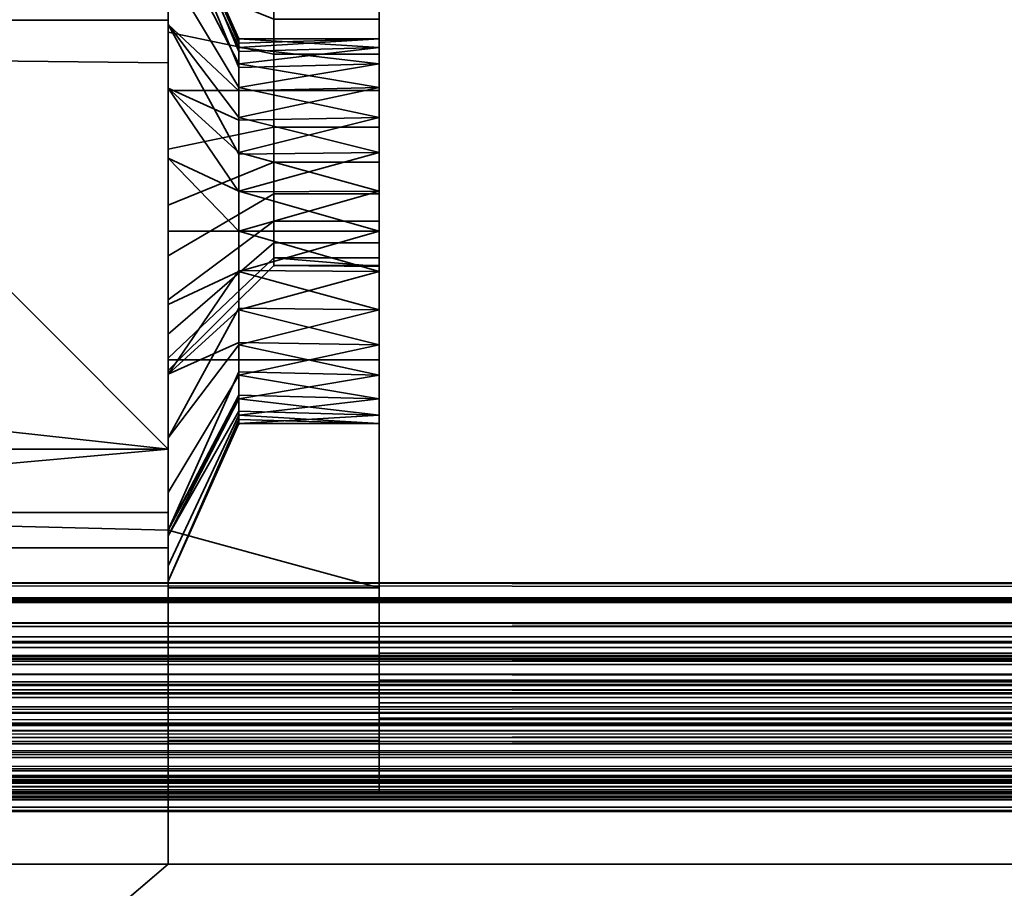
# Model space of a CAD drawing. Header units: millimetres. Extents: x -490 to 6690, y -115 to 132.
# Tile 669 of 1031: x 4039 to 4053, y -26 to -14. Entities that reach past the tile are written whole.
import ezdxf

# ---------------------------------------------------------------- set-up
doc = ezdxf.new("R2010")
doc.units = ezdxf.units.MM
doc.layers.add('152', color=7, linetype='Continuous', true_color=0xffffff)

# ---------------------------------------------------------------- blocks, each defined once
blk = doc.blocks.new('UG_SURFACE_241')
at = {"layer": '152', "color": 252, "linetype": 'Continuous', "lineweight": 35}
for points in [[(4041, -26, 2017), (4959, -26, 2017), (4959, 0, 2017), (4041, 0, 2017)], [(4041, 0, 2017), (4041, -9, 1140.5), (4041, -14.604, 1140.595), (4041, -20.1, 1142)], [(4041, 0, 2), (4041, -14, 1035), (4041, -14, 1065), (4041, -9, 1116.5)], [(4041, -20.1, 1142), (4041, -21.5, 1142), (4041, -26, 2017), (4041, 0, 2017)], [(4041, -21, 1035), (4041, 0, 2), (4041, -26)], [(4041, 0, 2), (4041, -21, 1035), (4041, -14, 1035)], [(4041, 0, 2), (4041, -2), (4041, -26)], [(4041, -26), (4041, -2), (4959, -2), (4959, -26)], [(4041, -9, 1116.5), (4041, -14.604, 1116.405), (4035.455, -14.545, 1115.886)], [(4035.455, -14.545, 1141.114), (4041, -9, 1140.5), (4041, -9, 1116.5), (4035.455, -14.545, 1115.886)], [(4035.455, -14.545, 1141.114), (4041, -14.604, 1140.595), (4041, -9, 1140.5)], [(4041, -20.1, 1115), (4041, -14.604, 1116.405), (4041, -9, 1116.5), (4041, -14, 1065)], [(4041, -21, 1035), (4021, -21, 1035), (4021, -14, 1035), (4041, -14, 1035)], [(4041, -14, 1035), (4021, -14, 1035), (4021, -14, 1065), (4041, -14, 1065)], [(4041, -14, 1065), (4021, -14, 1065), (4021, -21, 1065), (4041, -21, 1065)], [(4041, -14, 1065), (4041, -21, 1065), (4041, -21.5, 1115), (4041, -20.1, 1115)], [(4031, -19, 1115.393), (4035.455, -14.545, 1115.886), (4041, -20.1, 1115)], [(4041, -20.1, 1142), (4035.455, -14.545, 1141.114), (4031, -19, 1141.607)], [(4035.455, -14.545, 1115.886), (4041, -14.604, 1116.405), (4041, -20.1, 1115)], [(4041, -20.1, 1142), (4041, -14.604, 1140.595), (4035.455, -14.545, 1141.114)], [(4041, -20.1, 1115), (4031, -20.1, 1115), (4031, -19, 1115.393)], [(4031, -19, 1141.607), (4031, -20.1, 1142), (4041, -20.1, 1142)], [(4041, -20.1, 1115), (4041, -21.5, 1115), (4031.5, -21.5, 1115), (4031, -21, 1115)], [(4031, -21, 1115), (4031, -20.1, 1115), (4041, -20.1, 1115)], [(4041, -20.1, 1142), (4031, -20.1, 1142), (4031, -21, 1142)], [(4031, -21, 1142), (4031.5, -21.5, 1142), (4041, -21.5, 1142), (4041, -20.1, 1142)], [(4041, -21, 1065), (4021, -21, 1065), (4021, -21, 1035), (4041, -21, 1035)], [(4041, -21.5, 1115), (4041, -21, 1065), (4041, -21, 1035), (4041, -26)], [(4031.5, -21.5, 1142), (4031.5, -21.5, 1115), (4041, -21.5, 1115), (4041, -21.5, 1142)], [(4041, -26), (4041, -26, 2017), (4041, -21.5, 1142), (4041, -21.5, 1115)], [(4028, -26, 2030), (4972, -26, 2030), (4959, -26, 2017), (4041, -26, 2017)], [(4041, -26, 2017), (4041, -26), (4028, -26), (4028, -26, 2030)], [(4028, -37.1), (4028, -26), (4041, -26)], [(4041, -26), (4959, -26), (4028, -37.1)], [(4959, -26), (4972, -26), (4972, -37.1), (4028, -37.1)], [(4972, -39.1, 2030), (4972, -26, 2030), (4028, -26, 2030), (4028, -39.1, 2030)]]:
    blk.add_3dface(points, dxfattribs=at)
blk = doc.blocks.new('UG_SURFACE_242')
at = {"layer": '152', "color": 252, "linetype": 'Continuous', "lineweight": 35}
for points in [[(4041, -14, 1035), (4041, -5, 977), (4041, -12.027, 1012.523)], [(4041, -5, 977), (4041, -14.966, 1007.432), (4041, -13.284, 1008.654)], [(4041, -14.966, 1007.432), (4041, -5, 977), (4041, -11.536, 981.5), (4041, -12.649, 982.736)], [(4041, -21.25, 1090), (4041, -5, 1090), (4041, -14, 1065), (4041, -21, 1065)], [(4041, -5, 1090), (4041, -21.25, 1090), (4041, -20.1, 1115), (4041, -14.604, 1116.405)], [(4041, -14.604, 1116.405), (4041, -9, 1116.5), (4041, -5, 1090)], [(4041, -14, 1035), (4041, -14, 1065), (4041, -5, 1090), (4041, -5, 977)], [(4041, -12.649, 1192.736), (4041, -14.168, 1193.413), (4041, -11.173, 1201.239), (4041, -7.929, 1199.071)], [(4044, -14.48, 1191.945), (4044, -13.531, 1191.523), (4044, -7.929, 1199.071), (4044, -11.173, 1201.239)], [(4041, -9, 1116.5), (4041, -14.604, 1116.405), (4035.455, -14.545, 1115.886)], [(4035.455, -14.545, 1141.114), (4041, -14.604, 1140.595), (4041, -9, 1140.5)], [(4035.455, -14.545, 1141.114), (4041, -9, 1140.5), (4041, -9, 1116.5), (4035.455, -14.545, 1115.886)], [(4041, -15, 1185.5), (4041, -13.373, 1185.846), (4041, -9, 1140.5), (4041, -14.604, 1140.595)], [(4044, -13.983, 1187.216), (4044, -15, 1187), (4044, -23, 1154), (4044, -10.5, 1154)], [(4044, -10.5, 1004), (4044, -14.48, 981.945), (4044, -13.531, 981.523)], [(4044, -15.52, 981.945), (4044, -14.48, 981.945), (4044, -10.5, 1004), (4044, -23, 1004)], [(4044, -10.5, 1004), (4113, -10.5, 1004), (4113, -23, 1004), (4044, -23, 1004)], [(4113, -10.5, 1154), (4044, -10.5, 1154), (4044, -23, 1154), (4113, -23, 1154)], [(4044, -23, 1005), (4112.586, -23, 1005), (4112.586, -10.5, 1005), (4044, -10.5, 1005)], [(4112.586, -23, 1153), (4044, -23, 1153), (4044, -10.5, 1153), (4112.586, -10.5, 1153)], [(4044, -10.5, 1005), (4044, -14.385, 1012.85), (4044, -14.265, 1011.713)], [(4044, -10.5, 1153), (4044, -14.956, 1013.84), (4044, -14.385, 1012.85)], [(4044, -10.5, 1005), (4044, -14.618, 1010.625), (4044, -15.384, 1009.775)], [(4044, -14.385, 1012.85), (4044, -10.5, 1005), (4044, -10.5, 1153)], [(4044, -14.265, 1011.713), (4044, -14.618, 1010.625), (4044, -10.5, 1005)], [(4044, -10.5, 1153), (4044, -23, 1153), (4044, -17, 1014.75), (4044, -15.881, 1014.512)], [(4044, -15.881, 1014.512), (4044, -14.956, 1013.84), (4044, -10.5, 1153)], [(4044, -23, 1005), (4044, -10.5, 1005), (4044, -16.428, 1009.31), (4044, -17.572, 1009.31)], [(4044, -15.384, 1009.775), (4044, -16.428, 1009.31), (4044, -10.5, 1005)], [(4041, -15, 1202), (4044, -15, 1202), (4044, -11.173, 1201.239), (4041, -11.173, 1201.239)], [(4041, -11.173, 967.761), (4044, -11.173, 967.761), (4044, -15, 967), (4041, -15, 967)], [(4041, -15, 975.5), (4041, -13.373, 975.846), (4041, -11.173, 967.761), (4041, -15, 967)], [(4041, -15, 1202), (4041, -11.173, 1201.239), (4041, -14.168, 1193.413)], [(4044, -14.48, 1191.945), (4044, -11.173, 1201.239), (4044, -15, 1202)], [(4044, -13.983, 977.216), (4044, -15, 977), (4044, -15, 967), (4044, -11.173, 967.761)], [(4041, -12.027, 1012.523), (4042.002, -14.265, 1012.287), (4042.002, -14.442, 1012.831)], [(4041, -12.027, 1012.523), (4041, -12.245, 1010.455), (4042.002, -14.385, 1011.15), (4042.002, -14.325, 1011.719)], [(4042.002, -14.325, 1011.719), (4042.002, -14.265, 1012.287), (4041, -12.027, 1012.523)], [(4042.002, -14.442, 1012.831), (4042.002, -14.618, 1013.375), (4041, -12.67, 1014.5), (4041, -12.027, 1012.523)], [(4041, -12.027, 1012.523), (4041, -12.67, 1014.5), (4041, -14, 1035)], [(4041, -12.245, 1010.455), (4041, -13.284, 1008.654), (4042.002, -14.956, 1010.16), (4042.002, -14.67, 1010.655)], [(4042.002, -14.67, 1010.655), (4042.002, -14.385, 1011.15), (4041, -12.245, 1010.455)], [(4042.5, -13.531, 981.523), (4042.5, -14.48, 981.945), (4041, -14.168, 983.413), (4041, -12.649, 982.736)], [(4042.5, -13.531, 1191.523), (4042.5, -14.48, 1191.945), (4041, -14.168, 1193.413), (4041, -12.649, 1192.736)], [(4041, -12.649, 982.736), (4041, -14.168, 983.413), (4041, -17, 1007), (4041, -14.966, 1007.432)], [(4041, -14.061, 1016.045), (4041, -12.67, 1014.5), (4042.002, -14.618, 1013.375), (4042.002, -15.001, 1013.8)], [(4041, -14, 1035), (4041, -12.67, 1014.5), (4041, -14.061, 1016.045)], [(4042.002, -15.419, 1009.824), (4042.002, -14.956, 1010.16), (4041, -13.284, 1008.654), (4041, -14.966, 1007.432)], [(4042.5, -15, 977), (4042.5, -13.983, 977.216), (4041, -13.373, 975.846), (4041, -15, 975.5)], [(4042.5, -15, 1187), (4042.5, -13.983, 1187.216), (4041, -13.373, 1185.846), (4041, -15, 1185.5)], [(4042.5, -13.531, 981.523), (4044, -13.531, 981.523), (4044, -14.48, 981.945), (4042.5, -14.48, 981.945)], [(4042.5, -13.531, 1191.523), (4044, -13.531, 1191.523), (4044, -14.48, 1191.945), (4042.5, -14.48, 1191.945)], [(4042.5, -15, 977), (4044, -15, 977), (4044, -13.983, 977.216), (4042.5, -13.983, 977.216)], [(4042.5, -15, 1187), (4044, -15, 1187), (4044, -13.983, 1187.216), (4042.5, -13.983, 1187.216)], [(4041, -14, 1035), (4021, -14, 1035), (4021, -14, 1065), (4041, -14, 1065)], [(4041, -21, 1035), (4021, -21, 1035), (4021, -14, 1035), (4041, -14, 1035)], [(4041, -14, 1065), (4021, -14, 1065), (4021, -21, 1065), (4041, -21, 1065)], [(4041, -14.061, 1016.045), (4041, -15.96, 1016.891), (4041, -14, 1035)], [(4041, -15.96, 1016.891), (4041, -18.04, 1016.891), (4041, -21, 1035), (4041, -14, 1035)], [(4041, -14.061, 1016.045), (4042.002, -15.384, 1014.225), (4042.002, -15.906, 1014.457)], [(4042.002, -15.001, 1013.8), (4042.002, -15.384, 1014.225), (4041, -14.061, 1016.045)], [(4042.002, -15.906, 1014.457), (4042.002, -16.428, 1014.69), (4041, -15.96, 1016.891), (4041, -14.061, 1016.045)], [(4042.5, -14.48, 981.945), (4042.5, -15.52, 981.945), (4041, -15.832, 983.413), (4041, -14.168, 983.413)], [(4042.5, -14.48, 1191.945), (4042.5, -15.52, 1191.945), (4041, -15.832, 1193.413), (4041, -14.168, 1193.413)], [(4041, -19.034, 1007.432), (4041, -17, 1007), (4041, -14.168, 983.413), (4041, -15.832, 983.413)], [(4041, -14.168, 1193.413), (4041, -15.832, 1193.413), (4041, -18.827, 1201.239), (4041, -15, 1202)], [(4044, -14.265, 1011.713), (4044, -14.385, 1012.85), (4042.002, -14.265, 1012.287)], [(4044, -14.385, 1012.85), (4042.002, -14.442, 1012.831), (4042.002, -14.265, 1012.287)], [(4044, -14.265, 1011.713), (4042.002, -14.325, 1011.719), (4042.002, -14.385, 1011.15)], [(4042.002, -14.385, 1011.15), (4044, -14.618, 1010.625), (4044, -14.265, 1011.713)], [(4042.002, -14.265, 1012.287), (4042.002, -14.325, 1011.719), (4044, -14.265, 1011.713)], [(4042.002, -14.618, 1013.375), (4044, -14.385, 1012.85), (4044, -14.956, 1013.84)], [(4042.002, -14.385, 1011.15), (4042.002, -14.67, 1010.655), (4044, -14.618, 1010.625)], [(4042.002, -14.618, 1013.375), (4042.002, -14.442, 1012.831), (4044, -14.385, 1012.85)], [(4031, -19, 1115.393), (4035.455, -14.545, 1115.886), (4041, -20.1, 1115)], [(4041, -20.1, 1142), (4035.455, -14.545, 1141.114), (4031, -19, 1141.607)], [(4035.455, -14.545, 1115.886), (4041, -14.604, 1116.405), (4041, -20.1, 1115)], [(4041, -20.1, 1142), (4041, -14.604, 1140.595), (4035.455, -14.545, 1141.114)], [(4042.5, -14.48, 981.945), (4044, -14.48, 981.945), (4044, -15.52, 981.945), (4042.5, -15.52, 981.945)], [(4042.5, -14.48, 1191.945), (4044, -14.48, 1191.945), (4044, -15.52, 1191.945), (4042.5, -15.52, 1191.945)], [(4044, -15, 1202), (4044, -18.827, 1201.239), (4044, -15.52, 1191.945), (4044, -14.48, 1191.945)], [(4041, -15, 1185.5), (4041, -14.604, 1140.595), (4041, -20.1, 1142)], [(4044, -14.956, 1013.84), (4042.002, -15.001, 1013.8), (4042.002, -14.618, 1013.375)], [(4044, -15.384, 1009.775), (4044, -14.618, 1010.625), (4042.002, -14.956, 1010.16)], [(4044, -14.618, 1010.625), (4042.002, -14.67, 1010.655), (4042.002, -14.956, 1010.16)], [(4041, -14.966, 1007.432), (4042.002, -15.881, 1009.488), (4042.002, -15.419, 1009.824)], [(4041, -14.966, 1007.432), (4041, -17, 1007), (4042.002, -17, 1009.25), (4042.002, -16.441, 1009.369)], [(4042.002, -16.441, 1009.369), (4042.002, -15.881, 1009.488), (4041, -14.966, 1007.432)], [(4042.002, -15.384, 1014.225), (4044, -14.956, 1013.84), (4044, -15.881, 1014.512)], [(4042.002, -14.956, 1010.16), (4042.002, -15.419, 1009.824), (4044, -15.384, 1009.775)], [(4042.002, -15.384, 1014.225), (4042.002, -15.001, 1013.8), (4044, -14.956, 1013.84)], [(4042.5, -16.017, 977.216), (4042.5, -15, 977), (4041, -15, 975.5), (4041, -16.627, 975.846)], [(4041, -18.827, 1201.239), (4044, -18.827, 1201.239), (4044, -15, 1202), (4041, -15, 1202)], [(4041, -15, 967), (4044, -15, 967), (4044, -18.827, 967.761), (4041, -18.827, 967.761)], [(4042.5, -16.017, 1187.216), (4042.5, -15, 1187), (4041, -15, 1185.5), (4041, -16.627, 1185.846)], [(4041, -15, 967), (4041, -18.827, 967.761), (4041, -16.627, 975.846), (4041, -15, 975.5)], [(4041, -20.1, 1142), (4041, -21.25, 1142), (4041, -16.627, 1185.846), (4041, -15, 1185.5)], [(4042.5, -16.017, 977.216), (4044, -16.017, 977.216), (4044, -15, 977), (4042.5, -15, 977)], [(4042.5, -16.017, 1187.216), (4044, -16.017, 1187.216), (4044, -15, 1187), (4042.5, -15, 1187)], [(4044, -15, 1187), (4044, -23.383, 1153.924), (4044, -23, 1154)], [(4044, -15, 1187), (4044, -23.924, 1153.383), (4044, -23.707, 1153.707)], [(4044, -23.707, 1153.707), (4044, -23.383, 1153.924), (4044, -15, 1187)], [(4044, -18.827, 967.761), (4044, -15, 967), (4044, -15, 977), (4044, -16.017, 977.216)], [(4044, -23.924, 1153.383), (4044, -15, 1187), (4044, -16.017, 1187.216)], [(4044, -15.881, 1014.512), (4042.002, -15.906, 1014.457), (4042.002, -15.384, 1014.225)], [(4044, -16.428, 1009.31), (4044, -15.384, 1009.775), (4042.002, -15.881, 1009.488)], [(4044, -15.384, 1009.775), (4042.002, -15.419, 1009.824), (4042.002, -15.881, 1009.488)], [(4042.5, -15.52, 981.945), (4042.5, -16.469, 981.523), (4041, -17.351, 982.736), (4041, -15.832, 983.413)], [(4042.5, -15.52, 1191.945), (4042.5, -16.469, 1191.523), (4041, -17.351, 1192.736), (4041, -15.832, 1193.413)], [(4042.5, -15.52, 981.945), (4044, -15.52, 981.945), (4044, -16.469, 981.523), (4042.5, -16.469, 981.523)], [(4042.5, -15.52, 1191.945), (4044, -15.52, 1191.945), (4044, -16.469, 1191.523), (4042.5, -16.469, 1191.523)], [(4044, -16.469, 981.523), (4044, -15.52, 981.945), (4044, -23, 1004), (4044, -23.383, 1004.076)], [(4044, -18.827, 1201.239), (4044, -22.071, 1199.071), (4044, -16.469, 1191.523), (4044, -15.52, 1191.945)], [(4041, -19.034, 1007.432), (4041, -15.832, 983.413), (4041, -17.351, 982.736)], [(4041, -15.832, 1193.413), (4041, -17.351, 1192.736), (4041, -21.25, 1199.62), (4041, -18.827, 1201.239)], [(4044, -15.881, 1014.512), (4044, -17, 1014.75), (4042.002, -16.428, 1014.69)], [(4042.002, -15.881, 1009.488), (4042.002, -16.441, 1009.369), (4044, -16.428, 1009.31)], [(4042.002, -16.428, 1014.69), (4042.002, -15.906, 1014.457), (4044, -15.881, 1014.512)], [(4041, -15.96, 1016.891), (4042.002, -16.428, 1014.69), (4042.002, -17, 1014.69)], [(4042.002, -17, 1014.69), (4042.002, -17.572, 1014.69), (4041, -18.04, 1016.891), (4041, -15.96, 1016.891)], [(4042.5, -16.858, 977.827), (4042.5, -16.017, 977.216), (4041, -16.627, 975.846), (4041, -17.973, 976.823)], [(4042.5, -16.858, 1187.827), (4042.5, -16.017, 1187.216), (4041, -16.627, 1185.846), (4041, -17.973, 1186.823)], [(4042.5, -16.858, 977.827), (4044, -16.858, 977.827), (4044, -16.017, 977.216), (4042.5, -16.017, 977.216)], [(4042.5, -16.858, 1187.827), (4044, -16.858, 1187.827), (4044, -16.017, 1187.216), (4042.5, -16.017, 1187.216)], [(4044, -16.017, 977.216), (4044, -16.858, 977.827), (4044, -24.239, 973.173), (4044, -22.071, 969.929)], [(4044, -22.071, 969.929), (4044, -18.827, 967.761), (4044, -16.017, 977.216)], [(4044, -16.017, 1187.216), (4044, -16.858, 1187.827), (4044, -23.924, 1153.383)], [(4042.5, -16.469, 981.523), (4042.5, -17.165, 980.75), (4041, -18.464, 981.5), (4041, -17.351, 982.736)], [(4042.5, -16.469, 1191.523), (4042.5, -17.165, 1190.75), (4041, -18.464, 1191.5), (4041, -17.351, 1192.736)], [(4044, -17, 1014.75), (4042.002, -17, 1014.69), (4042.002, -16.428, 1014.69)], [(4044, -17.572, 1009.31), (4044, -16.428, 1009.31), (4042.002, -17, 1009.25)], [(4044, -16.428, 1009.31), (4042.002, -16.441, 1009.369), (4042.002, -17, 1009.25)], [(4042.5, -16.469, 981.523), (4044, -16.469, 981.523), (4044, -17.165, 980.75), (4042.5, -17.165, 980.75)], [(4042.5, -16.469, 1191.523), (4044, -16.469, 1191.523), (4044, -17.165, 1190.75), (4042.5, -17.165, 1190.75)], [(4044, -16.469, 981.523), (4044, -23.383, 1004.076), (4044, -23.707, 1004.293)], [(4044, -23.924, 1004.617), (4044, -17.165, 980.75), (4044, -16.469, 981.523)], [(4044, -17.165, 1190.75), (4044, -16.469, 1191.523), (4044, -22.071, 1199.071), (4044, -24.239, 1195.827)], [(4044, -23.707, 1004.293), (4044, -23.924, 1004.617), (4044, -16.469, 981.523)], [(4041, -18.827, 967.761), (4041, -21.25, 969.38), (4041, -17.973, 976.823), (4041, -16.627, 975.846)], [(4041, -21.25, 1142), (4041, -17.973, 1186.823), (4041, -16.627, 1185.846)], [(4042.5, -17.378, 978.727), (4042.5, -16.858, 977.827), (4041, -17.973, 976.823), (4041, -18.804, 978.264)], [(4042.5, -17.378, 1188.727), (4042.5, -16.858, 1187.827), (4041, -17.973, 1186.823), (4041, -18.804, 1188.264)], [(4042.5, -17.378, 978.727), (4044, -17.378, 978.727), (4044, -16.858, 977.827), (4042.5, -16.858, 977.827)], [(4042.5, -17.378, 1188.727), (4044, -17.378, 1188.727), (4044, -16.858, 1187.827), (4042.5, -16.858, 1187.827)], [(4044, -23.924, 1153.383), (4044, -16.858, 1187.827), (4044, -17.378, 1188.727)], [(4044, -25, 977), (4044, -24.239, 973.173), (4044, -16.858, 977.827), (4044, -17.378, 978.727)], [(4042.002, -17.559, 1009.369), (4042.002, -17, 1009.25), (4041, -17, 1007), (4041, -19.034, 1007.432)], [(4042.002, -17.572, 1014.69), (4044, -17, 1014.75), (4044, -18.119, 1014.512)], [(4042.002, -17.572, 1014.69), (4042.002, -17, 1014.69), (4044, -17, 1014.75)], [(4042.002, -17, 1009.25), (4042.002, -17.559, 1009.369), (4044, -17.572, 1009.31)], [(4044, -18.119, 1014.512), (4044, -17, 1014.75), (4044, -23, 1153)], [(4042.5, -17.165, 980.75), (4042.5, -17.486, 979.761), (4041, -18.978, 979.918), (4041, -18.464, 981.5)], [(4042.5, -17.165, 1190.75), (4042.5, -17.486, 1189.761), (4041, -18.978, 1189.918), (4041, -18.464, 1191.5)], [(4042.5, -17.165, 980.75), (4044, -17.165, 980.75), (4044, -17.486, 979.761), (4042.5, -17.486, 979.761)], [(4042.5, -17.165, 1190.75), (4044, -17.165, 1190.75), (4044, -17.486, 1189.761), (4042.5, -17.486, 1189.761)], [(4044, -25, 977), (4044, -17.486, 979.761), (4044, -17.165, 980.75), (4044, -23.924, 1004.617)], [(4044, -17.486, 1189.761), (4044, -17.165, 1190.75), (4044, -24.239, 1195.827), (4044, -25, 1192)], [(4041, -17.351, 982.736), (4041, -18.464, 981.5), (4041, -19.034, 1007.432)], [(4041, -21.25, 1199.62), (4041, -17.351, 1192.736), (4041, -18.464, 1191.5)], [(4042.5, -17.486, 979.761), (4042.5, -17.378, 978.727), (4041, -18.804, 978.264), (4041, -18.978, 979.918)], [(4042.5, -17.486, 1189.761), (4042.5, -17.378, 1188.727), (4041, -18.804, 1188.264), (4041, -18.978, 1189.918)], [(4042.5, -17.378, 978.727), (4042.5, -17.486, 979.761), (4044, -17.5, 979.5)], [(4044, -17.5, 979.5), (4044, -17.378, 978.727), (4042.5, -17.378, 978.727)], [(4042.5, -17.378, 1188.727), (4042.5, -17.486, 1189.761), (4044, -17.5, 1189.5)], [(4044, -17.5, 1189.5), (4044, -17.378, 1188.727), (4042.5, -17.378, 1188.727)], [(4042.5, -17.486, 979.761), (4044, -17.486, 979.761), (4044, -17.5, 979.5)], [(4042.5, -17.486, 1189.761), (4044, -17.486, 1189.761), (4044, -17.5, 1189.5)], [(4044, -17.378, 1188.727), (4044, -25, 1192), (4044, -24, 1153), (4044, -23.924, 1153.383)], [(4044, -25, 1192), (4044, -17.378, 1188.727), (4044, -17.5, 1189.5)], [(4044, -25, 977), (4044, -17.378, 978.727), (4044, -17.5, 979.5)], [(4044, -17.5, 1189.5), (4044, -17.486, 1189.761), (4044, -25, 1192)], [(4044, -17.5, 979.5), (4044, -17.486, 979.761), (4044, -25, 977)], [(4041, -19.034, 1007.432), (4042.002, -18.119, 1009.488), (4042.002, -17.559, 1009.369)], [(4041, -19.939, 1016.045), (4041, -18.04, 1016.891), (4042.002, -17.572, 1014.69), (4042.002, -18.094, 1014.457)], [(4044, -17.572, 1009.31), (4042.002, -17.559, 1009.369), (4042.002, -18.119, 1009.488)], [(4042.002, -18.119, 1009.488), (4044, -18.616, 1009.775), (4044, -17.572, 1009.31)], [(4044, -18.119, 1014.512), (4042.002, -18.094, 1014.457), (4042.002, -17.572, 1014.69)], [(4044, -23, 1005), (4044, -17.572, 1009.31), (4044, -18.616, 1009.775)], [(4041, -18.804, 978.264), (4041, -17.973, 976.823), (4041, -21.25, 969.38)], [(4041, -21.25, 1142), (4041, -18.804, 1188.264), (4041, -17.973, 1186.823)], [(4041, -21, 1035), (4041, -18.04, 1016.891), (4041, -19.939, 1016.045)], [(4042.002, -18.094, 1014.457), (4042.002, -18.616, 1014.225), (4041, -19.939, 1016.045)], [(4042.002, -18.581, 1009.824), (4042.002, -18.119, 1009.488), (4041, -19.034, 1007.432)], [(4042.002, -18.616, 1014.225), (4042.002, -18.094, 1014.457), (4044, -18.119, 1014.512)], [(4044, -18.119, 1014.512), (4044, -19.044, 1013.84), (4042.002, -18.616, 1014.225)], [(4042.002, -18.119, 1009.488), (4042.002, -18.581, 1009.824), (4044, -18.616, 1009.775)], [(4044, -23, 1153), (4044, -19.044, 1013.84), (4044, -18.119, 1014.512)], [(4041, -19.034, 1007.432), (4041, -18.464, 981.5), (4041, -18.978, 979.918)], [(4041, -18.464, 1191.5), (4041, -18.978, 1189.918), (4041, -21.25, 1199.62)], [(4041, -19.034, 1007.432), (4041, -20.716, 1008.654), (4042.002, -19.044, 1010.16), (4042.002, -18.581, 1009.824)], [(4044, -18.616, 1009.775), (4042.002, -18.581, 1009.824), (4042.002, -19.044, 1010.16)], [(4041, -21.25, 1014.589), (4041, -19.939, 1016.045), (4042.002, -18.616, 1014.225), (4042.002, -18.999, 1013.8)], [(4042.002, -19.044, 1010.16), (4044, -19.382, 1010.625), (4044, -18.616, 1009.775)], [(4044, -19.044, 1013.84), (4042.002, -18.999, 1013.8), (4042.002, -18.616, 1014.225)], [(4044, -18.616, 1009.775), (4044, -19.382, 1010.625), (4044, -23, 1005)], [(4041, -21.25, 969.38), (4041, -18.978, 979.918), (4041, -18.804, 978.264)], [(4041, -18.978, 1189.918), (4041, -18.804, 1188.264), (4041, -21.25, 1142), (4041, -21.25, 1199.62)], [(4044, -22.071, 1199.071), (4044, -18.827, 1201.239), (4041, -18.827, 1201.239), (4041, -21.25, 1199.62)], [(4041, -21.25, 969.38), (4041, -18.827, 967.761), (4044, -18.827, 967.761), (4044, -22.071, 969.929)], [(4041, -20.1, 1115), (4031, -20.1, 1115), (4031, -19, 1115.393)], [(4031, -19, 1141.607), (4031, -20.1, 1142), (4041, -20.1, 1142)], [(4041, -18.978, 979.918), (4041, -21.25, 969.38), (4041, -19.034, 1007.432)], [(4042.002, -18.999, 1013.8), (4042.002, -19.382, 1013.375), (4041, -21.25, 1014.589)], [(4042.002, -19.382, 1013.375), (4042.002, -18.999, 1013.8), (4044, -19.044, 1013.84)], [(4041, -20.716, 1008.654), (4041, -19.034, 1007.432), (4041, -21.25, 969.38)], [(4042.002, -19.33, 1010.655), (4042.002, -19.044, 1010.16), (4041, -20.716, 1008.654), (4041, -21.25, 1009.58)], [(4044, -19.044, 1013.84), (4044, -19.615, 1012.85), (4042.002, -19.382, 1013.375)], [(4042.002, -19.044, 1010.16), (4042.002, -19.33, 1010.655), (4044, -19.382, 1010.625)], [(4044, -19.615, 1012.85), (4044, -19.044, 1013.84), (4044, -23, 1153)], [(4041, -21.25, 1009.58), (4041, -21.755, 1010.455), (4042.002, -19.615, 1011.15), (4042.002, -19.33, 1010.655)], [(4041, -21.33, 1014.5), (4042.002, -19.382, 1013.375), (4042.002, -19.558, 1012.831)], [(4042.002, -19.382, 1013.375), (4041, -21.33, 1014.5), (4041, -21.25, 1014.589)], [(4044, -19.382, 1010.625), (4042.002, -19.33, 1010.655), (4042.002, -19.615, 1011.15)], [(4044, -19.735, 1011.713), (4044, -19.382, 1010.625), (4042.002, -19.615, 1011.15)], [(4044, -19.615, 1012.85), (4042.002, -19.558, 1012.831), (4042.002, -19.382, 1013.375)], [(4044, -23, 1005), (4044, -19.382, 1010.625), (4044, -19.735, 1011.713)], [(4042.002, -19.558, 1012.831), (4042.002, -19.735, 1012.287), (4041, -21.973, 1012.523), (4041, -21.33, 1014.5)], [(4042.002, -19.735, 1012.287), (4042.002, -19.558, 1012.831), (4044, -19.615, 1012.85)], [(4042.002, -19.675, 1011.719), (4042.002, -19.615, 1011.15), (4041, -21.755, 1010.455), (4041, -21.973, 1012.523)], [(4041, -21.973, 1012.523), (4042.002, -19.735, 1012.287), (4042.002, -19.675, 1011.719)], [(4042.002, -19.735, 1012.287), (4044, -19.615, 1012.85), (4044, -19.735, 1011.713)], [(4042.002, -19.615, 1011.15), (4042.002, -19.675, 1011.719), (4044, -19.735, 1011.713)], [(4044, -19.735, 1011.713), (4042.002, -19.675, 1011.719), (4042.002, -19.735, 1012.287)], [(4044, -19.735, 1011.713), (4044, -19.615, 1012.85), (4044, -23, 1153), (4044, -23, 1005)], [(4041, -19.939, 1016.045), (4041, -21.25, 1014.589), (4041, -21, 1035)], [(4031, -21, 1115), (4031, -20.1, 1115), (4041, -20.1, 1115), (4041, -21.25, 1115)], [(4041, -21.25, 1142), (4041, -20.1, 1142), (4031, -20.1, 1142), (4031, -21, 1142)], [(4041, -21.25, 1090), (4041, -21.25, 1115), (4041, -20.1, 1115)], [(4041, -21.25, 969.38), (4041, -21.25, 1009.58), (4041, -20.716, 1008.654)], [(4041, -21, 1065), (4021, -21, 1065), (4021, -21, 1035), (4041, -21, 1035)], [(4041, -21.25, 1115), (4041, -21.5, 1115), (4031.5, -21.5, 1115), (4031, -21, 1115)], [(4031, -21, 1142), (4031.5, -21.5, 1142), (4041, -21.5, 1142), (4041, -21.25, 1142)], [(4041, -21.25, 1014.589), (4041, -21.25, 1090), (4041, -21, 1065), (4041, -21, 1035)], [(4041, -21.25, 1199.62), (4041, -22.071, 1199.071), (4044, -22.071, 1199.071)], [(4044, -22.071, 969.929), (4041, -22.071, 969.929), (4041, -21.25, 969.38)], [(4041, -21.25, 969.38), (4041, -22.071, 969.929), (4041, -24.239, 973.173), (4041, -25, 977)], [(4041, -25, 1090), (4041, -21.25, 1090), (4041, -21.25, 1014.589), (4041, -21.33, 1014.5)], [(4041, -21.25, 1199.62), (4041, -21.25, 1142), (4041, -21.5, 1142), (4041, -25, 1192)], [(4041, -25, 1192), (4041, -24.239, 1195.827), (4041, -22.071, 1199.071), (4041, -21.25, 1199.62)], [(4041, -21.5, 1115), (4041, -21.25, 1115), (4041, -21.25, 1090), (4041, -25, 1090)], [(4041, -25, 977), (4041, -21.755, 1010.455), (4041, -21.25, 1009.58), (4041, -21.25, 969.38)], [(4041, -25, 1090), (4041, -21.33, 1014.5), (4041, -21.973, 1012.523)], [(4031.5, -21.5, 1142), (4031.5, -21.5, 1115), (4041, -21.5, 1115), (4041, -21.5, 1142)], [(4041, -21.5, 1142), (4041, -21.5, 1115), (4041, -25, 1090), (4041, -25, 1192)], [(4041, -21.973, 1012.523), (4041, -21.755, 1010.455), (4041, -25, 977)], [(4041, -25, 977), (4041, -25, 1090), (4041, -21.973, 1012.523)], [(4041, -24.239, 1195.827), (4044, -24.239, 1195.827), (4044, -22.071, 1199.071), (4041, -22.071, 1199.071)], [(4041, -22.071, 969.929), (4044, -22.071, 969.929), (4044, -24.239, 973.173), (4041, -24.239, 973.173)], [(4112.968, -23.383, 1004.076), (4044, -23.383, 1004.076), (4044, -23, 1004), (4113, -23, 1004)], [(4113, -23, 1154), (4044, -23, 1154), (4044, -23.383, 1153.924), (4112.968, -23.383, 1153.924)], [(4044, -23, 1005), (4094.087, -23, 1008.381), (4096, -23, 1008)], [(4044, -23, 1005), (4092.464, -23, 1009.465), (4094.087, -23, 1008.381)], [(4096, -23, 1008), (4112.586, -23, 1005), (4044, -23, 1005)], [(4044, -23, 1005), (4088.637, -23, 1027.753), (4091, -23, 1025.126), (4091, -23, 1013)], [(4091, -23, 1013), (4091.381, -23, 1011.087), (4044, -23, 1005)], [(4091.381, -23, 1011.087), (4092.464, -23, 1009.465), (4044, -23, 1005)], [(4044, -23, 1005), (4087.917, -23, 1034.629), (4087.546, -23, 1031.115)], [(4087.546, -23, 1031.115), (4088.637, -23, 1027.753), (4044, -23, 1005)], [(4089.684, -23, 1037.689), (4087.917, -23, 1034.629), (4044, -23, 1005), (4091.933, -23, 1094.864)], [(4044, -23, 1005), (4086.489, -23, 1100.91), (4088.569, -23, 1097.309)], [(4088.569, -23, 1097.309), (4091.933, -23, 1094.864), (4044, -23, 1005)], [(4044, -23, 1005), (4044, -23, 1153), (4086.055, -23, 1105.045), (4086.489, -23, 1100.91)], [(4044, -23, 1153), (4090.122, -23, 1112.09), (4087.34, -23, 1109)], [(4044, -23, 1153), (4112.586, -23, 1153), (4096, -23, 1114), (4093.921, -23, 1113.781)], [(4093.921, -23, 1113.781), (4090.122, -23, 1112.09), (4044, -23, 1153)], [(4087.34, -23, 1109), (4086.055, -23, 1105.045), (4044, -23, 1153)], [(4112.879, -23.707, 1004.293), (4044, -23.707, 1004.293), (4044, -23.383, 1004.076), (4112.968, -23.383, 1004.076)], [(4112.968, -23.383, 1153.924), (4044, -23.383, 1153.924), (4044, -23.707, 1153.707), (4112.879, -23.707, 1153.707)], [(4112.744, -23.924, 1004.617), (4044, -23.924, 1004.617), (4044, -23.707, 1004.293), (4112.879, -23.707, 1004.293)], [(4112.879, -23.707, 1153.707), (4044, -23.707, 1153.707), (4044, -23.924, 1153.383), (4112.744, -23.924, 1153.383)], [(4044, -23.924, 1004.617), (4044, -24, 1005), (4044, -25, 977)], [(4112.586, -24, 1005), (4044, -24, 1005), (4044, -23.924, 1004.617), (4112.744, -23.924, 1004.617)], [(4112.744, -23.924, 1153.383), (4044, -23.924, 1153.383), (4044, -24, 1153), (4112.586, -24, 1153)], [(4044, -25, 1192), (4044, -25, 977), (4044, -24, 1005), (4044, -24, 1153)], [(4112.586, -24, 1153), (4044, -24, 1153), (4093.921, -24, 1113.781), (4096, -24, 1114)], [(4044, -24, 1005), (4091.381, -24, 1011.087), (4091, -24, 1013)], [(4044, -24, 1005), (4112.586, -24, 1005), (4096, -24, 1008)], [(4044, -24, 1005), (4087.546, -24, 1031.115), (4087.917, -24, 1034.629)], [(4044, -24, 1005), (4092.464, -24, 1009.465), (4091.381, -24, 1011.087)], [(4096, -24, 1008), (4094.087, -24, 1008.381), (4044, -24, 1005)], [(4044, -24, 1153), (4090.122, -24, 1112.09), (4093.921, -24, 1113.781)], [(4044, -24, 1005), (4088.637, -24, 1027.753), (4087.546, -24, 1031.115)], [(4094.087, -24, 1008.381), (4092.464, -24, 1009.465), (4044, -24, 1005)], [(4044, -24, 1153), (4086.055, -24, 1105.045), (4087.34, -24, 1109)], [(4044, -24, 1005), (4091.933, -24, 1094.864), (4088.569, -24, 1097.309)], [(4091, -24, 1013), (4091, -24, 1025.126), (4088.637, -24, 1027.753), (4044, -24, 1005)], [(4087.34, -24, 1109), (4090.122, -24, 1112.09), (4044, -24, 1153)], [(4087.917, -24, 1034.629), (4096, -24, 1094), (4091.933, -24, 1094.864), (4044, -24, 1005)], [(4088.569, -24, 1097.309), (4086.489, -24, 1100.91), (4044, -24, 1005)], [(4086.489, -24, 1100.91), (4086.055, -24, 1105.045), (4044, -24, 1153), (4044, -24, 1005)], [(4041, -25, 1192), (4044, -25, 1192), (4044, -24.239, 1195.827), (4041, -24.239, 1195.827)], [(4041, -24.239, 973.173), (4044, -24.239, 973.173), (4044, -25, 977), (4041, -25, 977)], [(4044, -25, 1192), (4041, -25, 1192), (4041, -25, 1090)], [(4041, -25, 1090), (4041, -25, 977), (4044, -25, 977), (4044, -25, 1192)]]:
    blk.add_3dface(points, dxfattribs=at)
blk = doc.blocks.new('UG_SURFACE_262')
at = {"layer": '152', "color": 41, "linetype": 'Continuous', "lineweight": 35}
for points in [[(5038.25, -25, 2095.25), (5038.25, -10, 2095.25), (3961.75, -10, 2095.25), (3961.75, -25, 2095.25)], [(4968.25, -10, 2025.25), (4968.25, -25, 2025.25), (4031.75, -25, 2025.25), (4031.75, -10, 2025.25)], [(4968.25, -25, 2025.25), (5038.25, -25, 2095.25), (3961.75, -25, 2095.25), (4031.75, -25, 2025.25)]]:
    blk.add_3dface(points, dxfattribs=at)
blk = doc.blocks.new('UG_SURFACE_263')
at = {"layer": '152', "color": 14, "linetype": 'Continuous', "lineweight": 35}
for points in [[(5043.25, -22, 2100.25), (5043.25, -6.25, 2100.25), (3956.75, -6.25, 2100.25), (3956.75, -22, 2100.25)], [(3961.75, -6.25, 2095.25), (5038.25, -6.25, 2095.25), (5038.25, -25, 2095.25), (3961.75, -25, 2095.25)], [(5043.25, -22, 2100.25), (3956.75, -22, 2100.25), (3956.781, -22.232, 2100.219)], [(3956.781, -22.232, 2100.219), (5043.227, -22.236, 2100.227), (5043.25, -22, 2100.25)], [(5043.195, -22.571, 2100.195), (3956.781, -22.232, 2100.219), (3956.855, -22.785, 2100.146)], [(5043.195, -22.571, 2100.195), (5043.227, -22.236, 2100.227), (3956.781, -22.232, 2100.219)], [(5043.195, -22.571, 2100.195), (3956.855, -22.785, 2100.146), (3956.972, -23.071, 2100.029)], [(3956.972, -23.071, 2100.029), (5043.028, -23.074, 2100.029), (5043.195, -22.571, 2100.195)], [(5043.028, -23.074, 2100.029), (3956.972, -23.071, 2100.029), (3957.136, -23.473, 2099.864)], [(5042.954, -23.299, 2099.954), (5043.028, -23.074, 2100.029), (3957.136, -23.473, 2099.864)], [(5042.954, -23.299, 2099.954), (3957.136, -23.473, 2099.864), (3957.428, -23.839, 2099.572)], [(3957.428, -23.839, 2099.572), (5042.577, -23.856, 2099.577), (5042.954, -23.299, 2099.954)], [(5042.46, -24.029, 2099.46), (3957.428, -23.839, 2099.572), (3957.729, -24.217, 2099.271)], [(5042.46, -24.029, 2099.46), (5042.577, -23.856, 2099.577), (3957.428, -23.839, 2099.572)], [(5042.46, -24.029, 2099.46), (3957.729, -24.217, 2099.271), (3958.101, -24.441, 2098.899)], [(3958.101, -24.441, 2098.899), (5041.899, -24.455, 2098.899), (5042.46, -24.029, 2099.46)], [(5041.899, -24.455, 2098.899), (3958.101, -24.441, 2098.899), (3958.743, -24.826, 2098.257)], [(5041.61, -24.674, 2098.61), (5041.899, -24.455, 2098.899), (3958.743, -24.826, 2098.257)], [(5041.61, -24.674, 2098.61), (3958.743, -24.826, 2098.257), (3958.886, -24.851, 2098.114)], [(3958.886, -24.851, 2098.114), (5041.107, -24.795, 2098.107), (5041.61, -24.674, 2098.61)], [(5041.107, -24.795, 2098.107), (3958.886, -24.851, 2098.114), (3959.75, -25, 2097.25)], [(3959.75, -25, 2097.25), (5040.25, -25, 2097.25), (5041.107, -24.795, 2098.107)], [(5038.25, -25, 2095.25), (5040.25, -25, 2097.25), (3959.75, -25, 2097.25), (3961.75, -25, 2095.25)]]:
    blk.add_3dface(points, dxfattribs=at)
blk = doc.blocks.new('UG_SURFACE_264')
at = {"layer": '152', "color": 14, "linetype": 'Continuous', "lineweight": 35}
for points in [[(4963.25, 16.25, 2020.25), (4963.25, -22, 2020.25), (4036.75, -22, 2020.25), (4036.75, 16.25, 2020.25)], [(4968.25, -25, 2025.25), (4968.25, -10, 2025.25), (4031.75, -10, 2025.25), (4031.75, -25, 2025.25)], [(4036.695, -22.571, 2020.305), (4963.25, -22, 2020.25), (4963.355, -22.785, 2020.355)], [(4036.695, -22.571, 2020.305), (4036.75, -22, 2020.25), (4963.25, -22, 2020.25)], [(4963.355, -22.785, 2020.355), (4036.603, -22.85, 2020.397), (4036.695, -22.571, 2020.305)], [(4963.355, -22.785, 2020.355), (4963.385, -22.859, 2020.385), (4036.603, -22.85, 2020.397)], [(4036.454, -23.299, 2020.546), (4036.603, -22.85, 2020.397), (4963.385, -22.859, 2020.385)], [(4036.454, -23.299, 2020.546), (4963.385, -22.859, 2020.385), (4963.636, -23.473, 2020.637)], [(4963.636, -23.473, 2020.637), (4036.231, -23.629, 2020.769), (4036.454, -23.299, 2020.546)], [(4963.636, -23.473, 2020.637), (4963.764, -23.633, 2020.764), (4036.231, -23.629, 2020.769)], [(4035.96, -24.029, 2021.04), (4036.231, -23.629, 2020.769), (4963.764, -23.633, 2020.764)], [(4035.96, -24.029, 2021.04), (4963.764, -23.633, 2020.764), (4964.23, -24.217, 2021.23)], [(4964.23, -24.217, 2021.23), (4035.615, -24.29, 2021.385), (4035.96, -24.029, 2021.04)], [(4035.11, -24.674, 2021.89), (4035.615, -24.29, 2021.385), (4964.378, -24.307, 2021.379)], [(4035.11, -24.674, 2021.89), (4964.378, -24.307, 2021.379), (4965.165, -24.779, 2022.165)], [(4964.23, -24.217, 2021.23), (4964.378, -24.307, 2021.379), (4035.615, -24.29, 2021.385)], [(4965.243, -24.826, 2022.243), (4033.982, -24.944, 2023.018), (4034.832, -24.741, 2022.168)], [(4965.165, -24.779, 2022.165), (4034.832, -24.741, 2022.168), (4035.11, -24.674, 2021.89)], [(4034.832, -24.741, 2022.168), (4965.165, -24.779, 2022.165), (4965.243, -24.826, 2022.243)], [(4965.243, -24.826, 2022.243), (4966.015, -24.959, 2023.015), (4033.982, -24.944, 2023.018)], [(4966.25, -25, 2023.25), (4968.25, -25, 2025.25), (4031.75, -25, 2025.25), (4033.75, -25, 2023.25)], [(4033.75, -25, 2023.25), (4033.982, -24.944, 2023.018), (4966.015, -24.959, 2023.015)], [(4966.015, -24.959, 2023.015), (4966.25, -25, 2023.25), (4033.75, -25, 2023.25)]]:
    blk.add_3dface(points, dxfattribs=at)
blk = doc.blocks.new('UG_SURFACE_265')
at = {"layer": '152', "color": 7, "linetype": 'Continuous', "lineweight": 35}
for points in [[(4036.75, 16, 2020.25), (4036.75, -22, 2020.25), (4963.25, -22, 2020.25), (4963.25, 16, 2020.25)], [(4963, 16, 2020), (4963, -22, 2020), (4037, -22, 2020), (4037, 16, 2020)], [(5043.5, -22, 2100.5), (5043.5, -6.25, 2100.5), (3956.5, -6.25, 2100.5), (3956.5, -22, 2100.5)], [(3956.75, -22, 2100.25), (3956.75, -6.25, 2100.25), (5043.25, -6.25, 2100.25), (5043.25, -22, 2100.25)], [(5043.5, -22, 2100.5), (3956.5, -22, 2100.5), (3956.533, -22.252, 2100.466)], [(3956.533, -22.252, 2100.466), (5043.476, -22.256, 2100.475), (5043.5, -22, 2100.5)], [(3956.75, -22, 2100.25), (5043.25, -22, 2100.25), (5043.195, -22.571, 2100.195)], [(3956.855, -22.785, 2100.146), (3956.75, -22, 2100.25), (5043.195, -22.571, 2100.195)], [(4963.355, -22.785, 2020.355), (4036.75, -22, 2020.25), (4036.695, -22.571, 2020.305)], [(4963.355, -22.785, 2020.355), (4963.25, -22, 2020.25), (4036.75, -22, 2020.25)], [(4036.941, -22.619, 2020.059), (4963, -22, 2020), (4963.113, -22.85, 2020.113)], [(4036.941, -22.619, 2020.059), (4037, -22, 2020), (4963, -22, 2020)], [(5043.44, -22.619, 2100.441), (3956.533, -22.252, 2100.466), (3956.613, -22.85, 2100.387)], [(5043.44, -22.619, 2100.441), (5043.476, -22.256, 2100.475), (3956.533, -22.252, 2100.466)], [(5043.44, -22.619, 2100.441), (3956.613, -22.85, 2100.387), (3956.74, -23.16, 2100.26)], [(3956.74, -23.16, 2100.26), (5043.26, -23.164, 2100.26), (5043.44, -22.619, 2100.441)], [(3956.978, -23.086, 2100.022), (3956.855, -22.785, 2100.146), (5043.195, -22.571, 2100.195)], [(5043.195, -22.571, 2100.195), (5043.023, -23.09, 2100.023), (3956.978, -23.086, 2100.022)], [(4036.695, -22.571, 2020.305), (4036.523, -23.09, 2020.477), (4963.478, -23.085, 2020.478)], [(4036.695, -22.571, 2020.305), (4963.478, -23.085, 2020.478), (4963.355, -22.785, 2020.355)], [(4963.113, -22.85, 2020.113), (4036.84, -22.92, 2020.159), (4036.941, -22.619, 2020.059)], [(4036.679, -23.408, 2020.321), (4036.84, -22.92, 2020.159), (4963.146, -22.93, 2020.146)], [(4036.679, -23.408, 2020.321), (4963.146, -22.93, 2020.146), (4963.418, -23.596, 2020.419)], [(4963.113, -22.85, 2020.113), (4963.146, -22.93, 2020.146), (4036.84, -22.92, 2020.159)], [(3957.136, -23.473, 2099.864), (3956.978, -23.086, 2100.022), (5043.023, -23.09, 2100.023)], [(3957.136, -23.473, 2099.864), (5043.023, -23.09, 2100.023), (5042.954, -23.299, 2099.954)], [(4963.636, -23.473, 2020.637), (4036.523, -23.09, 2020.477), (4036.454, -23.299, 2020.546)], [(4963.636, -23.473, 2020.637), (4963.478, -23.085, 2020.478), (4036.523, -23.09, 2020.477)], [(5043.26, -23.164, 2100.26), (3956.74, -23.16, 2100.26), (3956.919, -23.596, 2100.081)], [(5043.18, -23.408, 2100.179), (5043.26, -23.164, 2100.26), (3956.919, -23.596, 2100.081)], [(5042.954, -23.299, 2099.954), (5042.46, -24.029, 2099.46), (3957.136, -23.473, 2099.864)], [(4964.137, -24.101, 2021.137), (4036.454, -23.299, 2020.546), (4035.96, -24.029, 2021.04)], [(4036.454, -23.299, 2020.546), (4964.137, -24.101, 2021.137), (4963.636, -23.473, 2020.637)], [(5043.18, -23.408, 2100.179), (3956.919, -23.596, 2100.081), (3957.235, -23.993, 2099.765)], [(3957.136, -23.473, 2099.864), (5042.46, -24.029, 2099.46), (5042.366, -24.1, 2099.366)], [(5042.366, -24.1, 2099.366), (3957.637, -24.102, 2099.363), (3957.136, -23.473, 2099.864)], [(3957.235, -23.993, 2099.765), (5042.771, -24.01, 2099.771), (5043.18, -23.408, 2100.179)], [(4963.418, -23.596, 2020.419), (4036.438, -23.764, 2020.562), (4036.679, -23.408, 2020.321)], [(4963.418, -23.596, 2020.419), (4963.557, -23.769, 2020.557), (4036.438, -23.764, 2020.562)], [(4036.144, -24.198, 2020.856), (4036.438, -23.764, 2020.562), (4963.557, -23.769, 2020.557)], [(4036.144, -24.198, 2020.856), (4963.557, -23.769, 2020.557), (4964.061, -24.402, 2021.061)], [(5042.645, -24.198, 2099.644), (3957.235, -23.993, 2099.765), (3957.561, -24.402, 2099.439)], [(5042.645, -24.198, 2099.644), (5042.771, -24.01, 2099.771), (3957.235, -23.993, 2099.765)], [(4035.96, -24.029, 2021.04), (4035.867, -24.1, 2021.133), (4964.137, -24.101, 2021.137)], [(5042.645, -24.198, 2099.644), (3957.561, -24.402, 2099.439), (3957.964, -24.644, 2099.036)], [(3957.637, -24.102, 2099.363), (5042.366, -24.1, 2099.366), (5041.61, -24.674, 2098.61)], [(3957.729, -24.217, 2099.271), (3957.637, -24.102, 2099.363), (5041.61, -24.674, 2098.61)], [(3957.964, -24.644, 2099.036), (5042.037, -24.659, 2099.036), (5042.645, -24.198, 2099.644)], [(4964.23, -24.217, 2021.23), (4035.867, -24.1, 2021.133), (4035.11, -24.674, 2021.89)], [(4964.061, -24.402, 2021.061), (4035.771, -24.481, 2021.229), (4036.144, -24.198, 2020.856)], [(4964.23, -24.217, 2021.23), (4964.137, -24.101, 2021.137), (4035.867, -24.1, 2021.133)], [(3957.729, -24.217, 2099.271), (5041.61, -24.674, 2098.61), (5041.348, -24.737, 2098.349)], [(5041.348, -24.737, 2098.349), (3958.65, -24.77, 2098.35), (3957.729, -24.217, 2099.271)], [(4035.11, -24.674, 2021.89), (4965.15, -24.77, 2022.15), (4964.23, -24.217, 2021.23)], [(4035.223, -24.897, 2021.777), (4035.771, -24.481, 2021.229), (4964.222, -24.499, 2021.223)], [(4964.061, -24.402, 2021.061), (4964.222, -24.499, 2021.223), (4035.771, -24.481, 2021.229)], [(4035.223, -24.897, 2021.777), (4964.222, -24.499, 2021.223), (4965.075, -25.011, 2022.075)], [(5042.037, -24.659, 2099.036), (3957.964, -24.644, 2099.036), (3958.659, -25.061, 2098.341)], [(3958.743, -24.826, 2098.257), (3958.65, -24.77, 2098.35), (5041.348, -24.737, 2098.349)], [(5041.723, -24.897, 2098.723), (5042.037, -24.659, 2099.036), (3958.659, -25.061, 2098.341)], [(3959.75, -25, 2097.25), (3958.743, -24.826, 2098.257), (5041.348, -24.737, 2098.349)], [(5041.348, -24.737, 2098.349), (5040.25, -25, 2097.25), (3959.75, -25, 2097.25)], [(4965.243, -24.826, 2022.243), (4034.848, -24.737, 2022.152), (4033.75, -25, 2023.25)], [(4035.11, -24.674, 2021.89), (4034.848, -24.737, 2022.152), (4965.15, -24.77, 2022.15)], [(4965.243, -24.826, 2022.243), (4965.15, -24.77, 2022.15), (4034.848, -24.737, 2022.152)], [(5041.723, -24.897, 2098.723), (3958.659, -25.061, 2098.341), (3958.814, -25.088, 2098.186)], [(3958.814, -25.088, 2098.186), (5041.178, -25.028, 2098.178), (5041.723, -24.897, 2098.723)], [(4033.75, -25, 2023.25), (4966.25, -25, 2023.25), (4965.243, -24.826, 2022.243)], [(4965.075, -25.011, 2022.075), (4034.922, -24.969, 2022.078), (4035.223, -24.897, 2021.777)], [(5041.178, -25.028, 2098.178), (3958.814, -25.088, 2098.186), (3959.75, -25.25, 2097.25)], [(4966.25, -25, 2023.25), (4033.75, -25, 2023.25), (3959.75, -25, 2097.25), (5040.25, -25, 2097.25)], [(3959.75, -25.25, 2097.25), (5040.25, -25.25, 2097.25), (5041.178, -25.028, 2098.178)], [(4965.159, -25.061, 2022.159), (4034.001, -25.19, 2022.999), (4034.922, -24.969, 2022.078)], [(4034.922, -24.969, 2022.078), (4965.075, -25.011, 2022.075), (4965.159, -25.061, 2022.159)], [(4033.75, -25.25, 2023.25), (4034.001, -25.19, 2022.999), (4965.995, -25.206, 2022.995)], [(4965.159, -25.061, 2022.159), (4965.995, -25.206, 2022.995), (4034.001, -25.19, 2022.999)], [(4966.25, -25.25, 2023.25), (5040.25, -25.25, 2097.25), (3959.75, -25.25, 2097.25), (4033.75, -25.25, 2023.25)], [(4965.995, -25.206, 2022.995), (4966.25, -25.25, 2023.25), (4033.75, -25.25, 2023.25)]]:
    blk.add_3dface(points, dxfattribs=at)

msp = doc.modelspace()

# ---------------------------------------------------------------- linework, layer by layer
at = {"layer": '152', "color": 253, "linetype": 'Continuous', "lineweight": -3}
for p, q in [((4041, 0, 2017), (4041, -26, 2017)), ((4041, -2), (4041, -26)), ((4044, -23, 1005), (4044, -10.5, 1005)), ((4044, -10.5, 1154), (4044, -23, 1154)), ((4044, -10.5, 1153), (4044, -23, 1153)), ((4044, -23, 1004), (4044, -10.5, 1004)), ((4021, -14, 1035), (4041, -14, 1035)), ((4021, -14, 1065), (4041, -14, 1065)), ((4021, -14, 1065), (4041, -14, 1065)), ((4021, -14, 1035), (4041, -14, 1035)), ((4041, -14, 1065), (4041, -14, 1035)), ((4041, -21, 1065), (4041, -14, 1065)), ((4041, -14, 1035), (4041, -21, 1035)), ((4041, -21, 1065), (4041, -14, 1065)), ((4041, -14, 1065), (4041, -14, 1035)), ((4041, -14, 1035), (4041, -21, 1035)), ((4031, -20.1, 1142), (4041, -20.1, 1142)), ((4031, -20.1, 1115), (4041, -20.1, 1115)), ((4031, -20.1, 1115), (4041, -20.1, 1115)), ((4031, -20.1, 1142), (4041, -20.1, 1142)), ((4041, -20.1, 1115), (4041, -21.5, 1115)), ((4041, -21.5, 1142), (4041, -20.1, 1142)), ((4041, -20.1, 1115), (4041, -21.5, 1115)), ((4041, -21.5, 1142), (4041, -20.1, 1142)), ((4021, -21, 1035), (4041, -21, 1035)), ((4021, -21, 1065), (4041, -21, 1065)), ((4021, -21, 1035), (4041, -21, 1035)), ((4021, -21, 1065), (4041, -21, 1065)), ((4041, -21, 1035), (4041, -21, 1065)), ((4041, -21, 1035), (4041, -21, 1065)), ((4031.5, -21.5, 1115), (4041, -21.5, 1115)), ((4031.5, -21.5, 1142), (4041, -21.5, 1142)), ((4031.5, -21.5, 1115), (4041, -21.5, 1115)), ((4031.5, -21.5, 1142), (4041, -21.5, 1142)), ((4041, -21.5, 1115), (4041, -21.5, 1142)), ((4041, -21.5, 1115), (4041, -21.5, 1142)), ((5043.5, -22, 2100.5), (3956.5, -22, 2100.5)), ((5043.25, -22, 2100.25), (3956.75, -22, 2100.25)), ((4963.25, -22, 2020.25), (4036.75, -22, 2020.25)), ((4963.25, -22, 2020.25), (4036.75, -22, 2020.25)), ((4963, -22, 2020), (4037, -22, 2020)), ((4113, -23, 1004), (4044, -23, 1004)), ((4044, -23, 1153), (4044, -23, 1005)), ((4112.586, -23, 1005), (4044, -23, 1005)), ((4044, -23, 1154), (4113, -23, 1154)), ((4112.586, -23, 1153), (4044, -23, 1153)), ((4112.586, -24, 1153), (4044, -24, 1153)), ((4044, -24, 1153), (4044, -24, 1005)), ((4044, -24, 1005), (4112.586, -24, 1005)), ((5040.25, -25, 2097.25), (3959.75, -25, 2097.25)), ((5040.25, -25, 2097.25), (3959.75, -25, 2097.25)), ((5038.25, -25, 2095.25), (3961.75, -25, 2095.25)), ((5038.25, -25, 2095.25), (3961.75, -25, 2095.25)), ((4968.25, -25, 2025.25), (4031.75, -25, 2025.25)), ((4968.25, -25, 2025.25), (4031.75, -25, 2025.25)), ((4966.25, -25, 2023.25), (4033.75, -25, 2023.25)), ((4044, -25, 977), (4041, -25, 977)), ((4044, -25, 1192), (4041, -25, 1192)), ((4041, -25, 977), (4041, -25, 1192)), ((4044, -25, 977), (4044, -25, 1192)), ((5040.25, -25.25, 2097.25), (3959.75, -25.25, 2097.25)), ((4966.25, -25.25, 2023.25), (4033.75, -25.25, 2023.25)), ((4028, -26), (4041, -26)), ((4972, -26, 2030), (4028, -26, 2030)), ((4959, -26, 2017), (4041, -26, 2017)), ((4041, -26), (4041, -26, 2017))]:
    msp.add_line(p, q, dxfattribs=at)
at = {"layer": '152', "color": 253, "linetype": 'Continuous', "lineweight": -3, "extrusion": (1, 0, 0)}
for centre, radius in [((-15, 979.5, 4041), 4), ((-15, 1189.5, 4041), 4), ((-17, 1012, 4041), 5), ((-17, 1012, 4044), 2.75)]:
    msp.add_circle(centre, radius, dxfattribs=at)
at = {"layer": '152', "color": 253, "linetype": 'Continuous', "lineweight": -3, "extrusion": (-1, 0, 0)}
for centre, radius in [((15, 979.5, -4042.5), 2.5), ((15, 1189.5, -4042.5), 2.5), ((15, 1189.5, -4044), 2.5), ((15, 979.5, -4044), 2.5), ((17, 1012, -4042.002), 2.75)]:
    msp.add_circle(centre, radius, dxfattribs=at)
for centre, radius, start, end in [((15, 977, -4041), 10, 180, 0), ((15, 1192, -4041), 10, 0, 180), ((15, 1192, -4044), 10, 0, 180), ((15, 977, -4044), 10, 180, 0), ((23, 1005, -4044), 1, 270, 0), ((23, 1153, -4044), 1, 0, 90)]:
    msp.add_arc(centre, radius, start, end, dxfattribs=at)
at = {"layer": '152', "color": 253, "linetype": 'Continuous', "lineweight": -3, "extrusion": (1, 0, 0)}
for centre, start, end in [((-11.393, 1092.389, 4041), 84.3318, 111.0603), ((-11.393, 1164.611, 4041), 248.9397, 275.6682), ((-11.393, 1164.611, 4041), 248.9397, 275.6682), ((-11.393, 1092.389, 4041), 84.3318, 111.0603)]:
    msp.add_arc(centre, 24.23, start, end, dxfattribs=at)
at = {"layer": '152', "color": 253, "linetype": 'Continuous', "lineweight": -3, "extrusion": (-0.707107, 0.707107, -1.27774e-16)}
for centre, start_param, end_param in [((4038.607, -11.393, 1164.611), 1.471868, 1.890148), ((4038.607, -11.393, 1092.389), 4.393038, 4.811317), ((4038.607, -11.393, 1164.611), 1.471868, 1.890148), ((4038.607, -11.393, 1092.389), 4.393038, 4.811317)]:
    msp.add_ellipse(centre, major_axis=(24.23, 24.23), ratio=0.707107, start_param=start_param, end_param=end_param, dxfattribs=at)
at = {"layer": '152', "color": 253, "linetype": 'Continuous', "lineweight": -3}
for points in [[(5043.25, -22, 2100.25), (4681.083, -22, 2100.25), (4318.917, -22, 2100.25), (3956.75, -22, 2100.25)], [(4966.25, -25, 2023.25), (4655.417, -25, 2023.25), (4344.583, -25, 2023.25), (4033.75, -25, 2023.25)]]:
    msp.add_open_spline(points, degree=3, dxfattribs=at)

# ---------------------------------------------------------------- block references
for name in ['UG_SURFACE_264', 'UG_SURFACE_265', 'UG_SURFACE_241', 'UG_SURFACE_242', 'UG_SURFACE_263', 'UG_SURFACE_262']:
    msp.add_blockref(name, (0, 0), dxfattribs=at)

doc.saveas('drawing.dxf')
